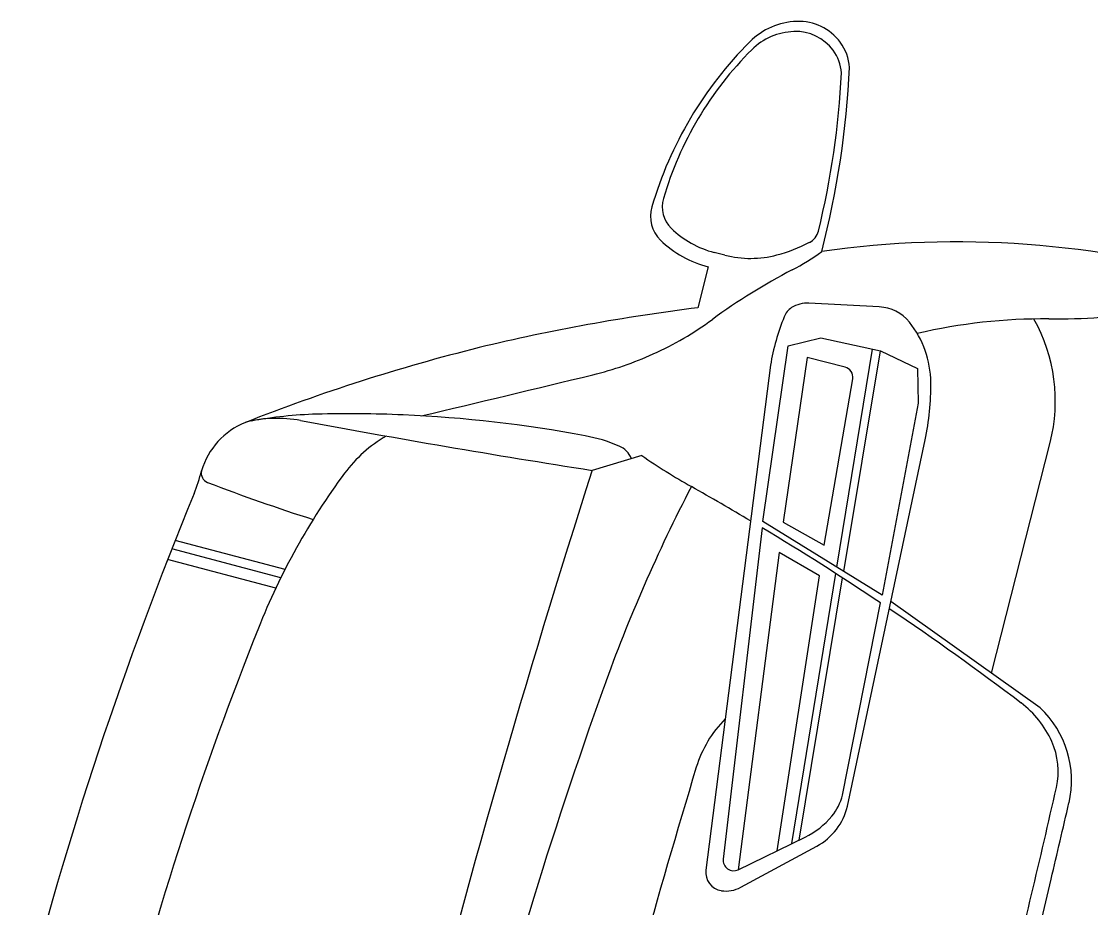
# Model space of a CAD drawing. Extents: x 14104283 to 14128447, y 8633203 to 8671666.
# Drawn here: x 14107490.94 to 14107502.99, y 8639457.5 to 8639467.49 of the extents above; entities that cross this region are included whole.
import ezdxf

# ---------------------------------------------------------------- set-up
doc = ezdxf.new("R2010")
doc.units = 0
doc.layers.add('Cell', color=7, linetype='Continuous')

msp = doc.modelspace()

# ---------------------------------------------------------------- linework, layer by layer
at = {"layer": 'Cell'}
for p, q in [((14107498.869, 8639464.859), (14107498.749, 8639464.889)), ((14107498.681, 8639464.726), (14107498.564, 8639464.265)), ((14107500.608, 8639464.275), (14107499.814, 8639464.316)), ((14107500.131, 8639461.339), (14107500.531, 8639463.8)), ((14107500.207, 8639461.292), (14107500.62, 8639463.781)), ((14107499.382, 8639463.618), (14107498.654, 8639457.924)), ((14107499.987, 8639461.587), (14107500.309, 8639463.463)), ((14107500.25, 8639458.646), (14107501.125, 8639462.775)), ((14107501.873, 8639460.145), (14107502.534, 8639462.746)), ((14107497.933, 8639462.599), (14107497.372, 8639462.432)), ((14107499.287, 8639461.785), (14107498.85, 8639458.049)), ((14107493.911, 8639461.314), (14107492.673, 8639461.642)), ((14107493.864, 8639461.221), (14107492.636, 8639461.548)), ((14107493.807, 8639461.102), (14107492.588, 8639461.426)), ((14107499.623, 8639458.224), (14107500.119, 8639461.268)), ((14107499.705, 8639458.263), (14107500.195, 8639461.219)), ((14107500.193, 8639458.77), (14107500.623, 8639460.938)), ((14107502.421, 8639459.754), (14107500.738, 8639460.952)), ((14107499.018, 8639457.929), (14107499.773, 8639458.296)), ((14107499.046, 8639457.731), (14107499.904, 8639458.195))]:
    msp.add_line(p, q, dxfattribs=at)
for points in [[(14107500.64, 8639461.024), (14107499.295, 8639461.856), (14107499.58, 8639463.837), (14107499.95, 8639463.925), (14107500.62, 8639463.781), (14107501.037, 8639463.58), (14107501.048, 8639463.189), (14107500.64, 8639461.024)], [(14107500.222, 8639463.597), (14107499.795, 8639463.705), (14107499.525, 8639461.849), (14107499.987, 8639461.587)], [(14107499.459, 8639458.144), (14107499.934, 8639461.242), (14107499.48, 8639461.504), (14107499.018, 8639457.929)], [(14107500.042, 8639447.973), (14107501.379, 8639452.877), (14107502.546, 8639457.824)]]:
    msp.add_lwpolyline(points, dxfattribs=at)
for centre, radius, start, end in [((14107499.704, 8639466.71), 0.784, 91.8633, 134.9535), ((14107499.698, 8639466.906), 0.588, 36.7408, 91.8633), ((14107499.669, 8639466.675), 0.705, 91.8633, 134.9535), ((14107499.664, 8639466.852), 0.529, 36.7408, 91.8633), ((14107502.237, 8639464.173), 4.369, 134.9535, 163.6691), ((14107499.745, 8639466.942), 0.528, 3.6161, 36.7408), ((14107501.949, 8639464.392), 3.932, 134.9535, 163.6691), ((14107499.707, 8639466.884), 0.475, 3.6161, 36.7408), ((14107490.04, 8639467.452), 10.243, 345.5756, 357.3353), ((14107490.972, 8639467.343), 9.219, 346.1068, 357.3353), ((14107498.499, 8639465.403), 0.337, 163.6691, 225.6645), ((14107498.404, 8639465.296), 0.375, 163.6691, 225.6645), ((14107499.013, 8639465.929), 1.073, 225.6645, 255.7354), ((14107498.975, 8639465.881), 1.192, 225.6645, 255.7354), ((14107499.731, 8639465.176), 0.196, 297.5986, 346.1068), ((14107499.014, 8639466.548), 1.743, 284.6489, 297.5986), ((14107498.366, 8639467.099), 2.717, 297.642, 305.9523), ((14107501.484, 8639454.288), 10.72, 73.3889, 98.1707), ((14107499.158, 8639465.997), 1.175, 255.7354, 284.6489), ((14107502.944, 8639458.358), 7.151, 117.642, 126.1313), ((14107499.797, 8639463.98), 0.337, 87.0527, 121.6365), ((14107501.389, 8639441.751), 22.691, 97.1506, 103.4834), ((14107499.741, 8639464.083), 0.22, 123.333, 158.484), ((14107500.59, 8639463.819), 0.456, 38.4755, 87.6947), ((14107502.585, 8639471.201), 7.062, 269.4671, 278.8965), ((14107496.51, 8639467.17), 3.76, 294.3594, 306.1313), ((14107501.904, 8639463.195), 2.557, 157.7419, 170.4688), ((14107500.075, 8639463.41), 1.114, 0.6454, 38.4755), ((14107502.461, 8639457.864), 6.275, 89.4671, 103.132), ((14107500.696, 8639463.213), 1.896, 345.7354, 29.1888), ((14107501.183, 8639443.424), 21.016, 104.0007, 111.5501), ((14107496.469, 8639467.26), 3.859, 283.64, 294.3594), ((14107500.193, 8639463.483), 0.117, 350.2519, 75.7354), ((14107414.865, 8639803.544), 349.903, 283.31436, 283.64003), ((14107498.226, 8639463.389), 2.963, 348.0367, 0.6454), ((14107493.78, 8639462.189), 0.844, 112.0151, 163.5944), ((14107493.825, 8639461.581), 1.437, 79.5228, 104.6055), ((14107494.399, 8639458.273), 4.794, 91.5684, 100.4167), ((14107516.612, 8639584.799), 123.871, 259.52285, 261.06448), ((14107494.645, 8639449.295), 13.775, 87.5198, 91.5684), ((14107494.611, 8639448.529), 14.542, 79.3641, 87.5198), ((14107495.824, 8639461.485), 1.542, 120.0989, 143.6665), ((14107496.956, 8639461.016), 1.837, 66.9648, 79.3641), ((14107497.574, 8639462.468), 0.259, 21.6459, 66.9648), ((14107501.901, 8639468.306), 6.951, 235.193, 240.6177), ((14107491.258, 8639462.839), 1.76, 337.6286, 346.455), ((14107493.079, 8639462.402), 0.113, 166.908, 248.8148), ((14107500.935, 8639457.726), 7.888, 143.6665, 158.2211), ((14107612.266, 8639425.644), 120.64, 162.24524, 165.73539), ((14107500.143, 8639480.628), 19.66, 248.8148, 252.4933), ((14107514.544, 8639453.897), 18.096, 152.5129, 160.3388), ((14107482.48, 8639433.815), 32.631, 59.2639, 60.6177), ((14107533.394, 8639445.497), 43.805, 157.6286, 165.7354), ((14107482.48, 8639433.815), 32.631, 56.2209, 58.9986), ((14107482.48, 8639433.815), 32.631, 52.8056, 56.0123), ((14107529.342, 8639446.376), 38.478, 158.2211, 165.7354), ((14107550.792, 8639440.946), 56.589, 160.3388, 165.7354), ((14107501.528, 8639458.915), 1.123, 24.2282, 52.8056), ((14107501.65, 8639458.935), 1.125, 347.0304, 46.7132), ((14107499.797, 8639458.706), 1.307, 135.0603, 163.1666), ((14107501.799, 8639459.037), 0.825, 347.361, 24.2282), ((14107595.622, 8639429.714), 101.422, 163.16665, 165.73539), ((14107499.597, 8639458.924), 0.616, 320.8239, 345.5364), ((14107417.355, 8639477.973), 87.366, 345.73539, 347.36102), ((14107499.572, 8639458.808), 0.697, 298.4199, 346.5508), ((14107338.848, 8639496.43), 168.188, 346.72987, 347.03042), ((14107499.384, 8639459.097), 0.89, 295.907, 320.8239), ((14107498.966, 8639458.035), 0.117, 173.3241, 295.907), ((14107498.859, 8639457.898), 0.207, 172.7213, 261.2728), ((14107498.881, 8639458.036), 0.347, 261.2728, 298.4493)]:
    msp.add_arc(centre, radius, start, end, dxfattribs=at)

doc.saveas('drawing.dxf')
